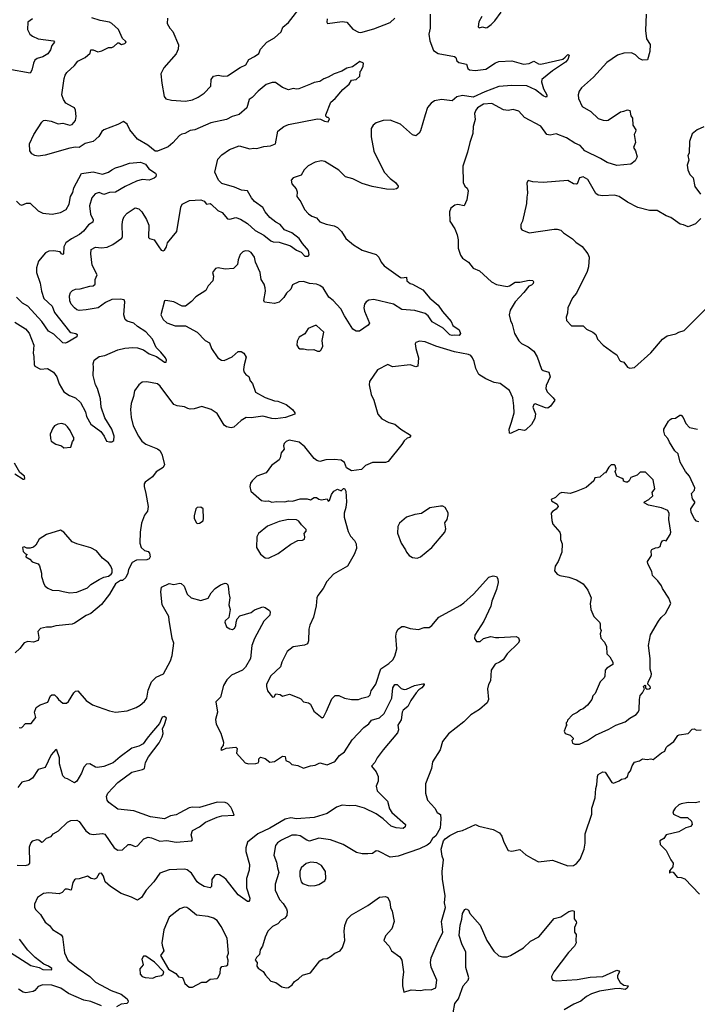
# Model space of a CAD drawing. Extents: x 1921360 to 2014538, y 768294 to 907744.
# Tile 307 of 412: x 1933586 to 1939383, y 875608 to 884028. Entities that reach past the tile are written whole.
import ezdxf

# ---------------------------------------------------------------- set-up
doc = ezdxf.new("R2010")
doc.units = 0

msp = doc.modelspace()

# ---------------------------------------------------------------- linework, layer by layer
at = {"layer": '0CON10XD'}
for points in [[(1934850.5, 884040.5), (1934849.2, 883995), (1934870, 883955), (1934896.2, 883926.2), (1934943.8, 883813.8), (1934940.8, 883775), (1934926, 883735), (1934819.2, 883615), (1934794.3, 883565), (1934800.8, 883485), (1934821.7, 883371.7), (1934835, 883350), (1934885, 883338), (1935005, 883330.8), (1935065, 883342.5), (1935113.3, 883365), (1935165, 883398.8), (1935220.7, 883459.3), (1935223.3, 883515), (1935245, 883543.3), (1935285, 883554), (1935326.4, 883543.6), (1935365, 883548.8), (1935471.3, 883618.7), (1935519.4, 883640.6), (1935545, 883686.2), (1935595, 883712.5), (1935631.2, 883738.8), (1935646.2, 883775), (1935700, 883835), (1935767.3, 883872.7), (1935823.8, 883925), (1935838, 883965), (1935886, 884004), (1936015, 884168.8)], [(1933694.5, 884035.5), (1933656, 884005), (1933654, 883945), (1933672.5, 883905), (1933695.4, 883885.4), (1933744.6, 883864.6), (1933875, 883847.5), (1933883.8, 883835), (1933862.1, 883807.9), (1933850.9, 883769.1), (1933825.7, 883735), (1933785, 883710.8), (1933734.6, 883695.4), (1933715, 883681.2), (1933703.2, 883656.8), (1933688.8, 883595), (1933675, 883570), (1933486.2, 883603.8)], [(1937096.2, 884075), (1937096.1, 883956.1), (1937086, 883905), (1937095.9, 883845.9), (1937126.7, 883765), (1937165, 883738.8), (1937305, 883713.3), (1937316.7, 883705), (1937326.7, 883675), (1937341.7, 883661.7), (1937408.3, 883648.3), (1937420.3, 883610.3), (1937435, 883598), (1937482.4, 883592.4), (1937575, 883604.5), (1937655, 883658.8), (1937685, 883670), (1937795, 883676.4), (1937895, 883645.8), (1937945, 883651.9), (1937985, 883672), (1938025, 883650), (1938045, 883647.1), (1938231.2, 883688.8), (1938253.3, 883706.7), (1938275, 883730), (1938286.7, 883725), (1938275, 883687.5), (1938253.8, 883665), (1938145, 883589.4), (1938053.1, 883515), (1938050, 883495), (1938066.4, 883435), (1938094, 883385), (1938096.2, 883373.8), (1938090, 883365), (1938065, 883375.8), (1937998.3, 883428.3), (1937925, 883461.2), (1937795.7, 883464.3), (1937685, 883456.2), (1937565, 883411.7), (1937465, 883366), (1937375, 883380), (1937325, 883367.8), (1937285, 883333.1), (1937195, 883345.6), (1937135, 883332.5), (1937105.8, 883314.2), (1937074.2, 883275.8), (1937055.7, 883214.3), (1937015, 883077.5), (1937003.9, 883056.1), (1936975, 883033.8), (1936945, 883043.3), (1936844.2, 883134.2), (1936755, 883167.5), (1936694.1, 883165.9), (1936635, 883146.2), (1936610, 883125), (1936592.7, 883097.3), (1936594.2, 883025), (1936614.5, 882904.5), (1936705, 882723.8), (1936755, 882668.8), (1936801.2, 882635), (1936823.3, 882605), (1936820.7, 882589.3), (1936809.5, 882580.5), (1936785, 882574.2), (1936725, 882578.1), (1936600.2, 882600.2), (1936517.2, 882627.2), (1936435, 882666.9), (1936373.9, 882683.9), (1936315, 882741.2), (1936196.7, 882815), (1936169.3, 882819.3), (1936115, 882808.8), (1936052.7, 882777.3), (1936018.8, 882745), (1935995, 882698), (1935925, 882676), (1935908.8, 882655), (1935913.3, 882625), (1935951.7, 882581.7), (1935958.8, 882555), (1935956.7, 882515), (1935990.9, 882470.9), (1936021.2, 882405), (1936056.6, 882366.6), (1936085, 882347.1), (1936125, 882333.8), (1936155, 882300), (1936207.9, 882277.9), (1936275, 882263.8), (1936305, 882250), (1936338.6, 882215), (1936377.2, 882157.2), (1936441.1, 882101.1), (1936516.3, 882056.3), (1936635, 882020), (1936658.3, 881998.3), (1936677.5, 881955), (1936703.8, 881923.8), (1936845, 881823.8), (1936855, 881820), (1936895, 881826.7), (1936898.8, 881795), (1936925, 881772.9), (1936947.5, 881765), (1937035, 881716.2), (1937096, 881645), (1937165.6, 881585.6), (1937202.6, 881532.6), (1937277.3, 881447.3), (1937292.5, 881412.5), (1937346.7, 881375), (1937357.5, 881345), (1937345, 881327.5), (1937305, 881330.8), (1937285, 881325.8), (1937265, 881333.5), (1937208.7, 881388.7), (1937113.3, 881445), (1937081.4, 881495), (1937055, 881514.4), (1936965, 881541.5), (1936855, 881550), (1936783.3, 881595), (1936615, 881634.5), (1936572, 881628), (1936550, 881615), (1936534.6, 881595.4), (1936530.5, 881565), (1936534.6, 881534.6), (1936578.3, 881431.7), (1936566.7, 881415), (1936492.5, 881365), (1936465, 881363.8), (1936435, 881380), (1936363.6, 881495), (1936333.6, 881555), (1936267.1, 881627.1), (1936230, 881655), (1936180.9, 881735), (1936155, 881755.4), (1936125, 881766.9), (1936065, 881770.6), (1936015, 881788.2), (1935974.6, 881785.4), (1935919.1, 881760.9), (1935905, 881722.9), (1935869.7, 881690.3), (1935847, 881653), (1935805, 881611.2), (1935765, 881602), (1935681.7, 881611.7), (1935674.2, 881625), (1935687.9, 881705), (1935685.9, 881735.9), (1935676.5, 881765), (1935651.1, 881805), (1935643.5, 881865), (1935604.4, 881955), (1935595, 881998), (1935565, 882036), (1935545, 882048), (1935515, 882050), (1935495, 882042), (1935470.9, 882019.1), (1935455.6, 881974.4), (1935448, 881935), (1935415, 881898.8), (1935345, 881894.4), (1935285, 881906.7), (1935260.7, 881899.3), (1935236.7, 881865), (1935244.1, 881834.1), (1935238, 881795), (1935199.5, 881750.5), (1935177.3, 881712.7), (1935092.5, 881657.5), (1935055, 881616.7), (1935005, 881578), (1934975, 881578.8), (1934905, 881615.8), (1934835, 881626.7), (1934825, 881622.5), (1934792.9, 881505), (1934812.5, 881465), (1934845, 881434), (1934915, 881410.8), (1935005, 881409.2), (1935105, 881356.2), (1935174.2, 881284.2), (1935210, 881265), (1935227.3, 881217.3), (1935282.5, 881135), (1935313.8, 881115), (1935335, 881114.3), (1935403.8, 881145), (1935455, 881191.2), (1935480.5, 881190.5), (1935503.3, 881175), (1935523, 881143), (1935505.8, 881075), (1935500.8, 881035), (1935505, 881017.5), (1935520, 880995), (1935547, 880977), (1935558.6, 880938.6), (1935577.7, 880917.7), (1935602.3, 880842.3), (1935685, 880795.8), (1935765, 880769.2), (1935795, 880766), (1935865, 880738), (1935918.8, 880695), (1935940, 880665), (1935940, 880655), (1935860, 880625), (1935775.6, 880614.4), (1935743.1, 880616.9), (1935665, 880637.3), (1935565, 880624.5), (1935524.4, 880625.6), (1935479.7, 880600.3), (1935417.3, 880542.7), (1935395, 880536.2), (1935355, 880546.7), (1935335, 880560), (1935275, 880660), (1935225.4, 880695.4), (1935145, 880720), (1935079.4, 880700.6), (1935045, 880697.5), (1935025, 880702.5), (1934995, 880717.5), (1934934.5, 880724.5), (1934905, 880737.5), (1934788.6, 880895), (1934765, 880912.5), (1934675, 880931.2), (1934635, 880928), (1934605, 880906.2), (1934567.5, 880855), (1934559.2, 880805), (1934539.2, 880745), (1934534.3, 880695), (1934540.6, 880625), (1934557.1, 880555), (1934601.9, 880465), (1934630, 880425), (1934666.6, 880396.6), (1934765, 880358.6), (1934784.5, 880344.5), (1934801.3, 880311.3), (1934824.2, 880225), (1934812.9, 880197.1), (1934755, 880162.5), (1934721.7, 880118.3), (1934658.3, 880071.7), (1934650.5, 880059.5), (1934650, 880035), (1934666.2, 879975), (1934684, 879865), (1934680, 879825), (1934655, 879792), (1934627, 879723), (1934615.9, 879645.9), (1934612.7, 879552.7), (1934626.7, 879515), (1934655, 879490), (1934685, 879478.8), (1934696.2, 879465), (1934703.8, 879435), (1934695, 879417.5), (1934675, 879407.5), (1934585, 879406.7), (1934547.5, 879385), (1934517.5, 879325), (1934512.5, 879295), (1934493, 879257), (1934467, 879233), (1934448.3, 879231.7), (1934407, 879203), (1934355, 879116.7), (1934285, 879026.7), (1934195, 878951.2), (1934155, 878934), (1934055, 878866), (1934035, 878859.2), (1933895, 878843.8), (1933855.9, 878834.1), (1933815, 878834.2), (1933765, 878822.9), (1933742.7, 878795), (1933751.4, 878745), (1933745, 878720), (1933705, 878706.2), (1933655, 878710), (1933625, 878698.8), (1933587.9, 878652.1), (1933548, 878615)], [(1935732.1, 882947.9), (1935773.8, 882965), (1935794.4, 883075), (1935845, 883115.5), (1935885, 883130), (1936135, 883180), (1936158.3, 883178.3), (1936195, 883160), (1936226.1, 883153.9), (1936235, 883180), (1936225, 883192.5), (1936215, 883192.5), (1936205, 883202.5), (1936203.8, 883215), (1936247, 883323), (1936285.8, 883355), (1936350, 883430), (1936406, 883475), (1936425, 883510), (1936465, 883516.2), (1936496.7, 883545), (1936500, 883585), (1936508.3, 883591.7), (1936525, 883630), (1936527.5, 883655), (1936495, 883670), (1936434.2, 883625.8), (1936385, 883612.5), (1936343, 883587), (1936275.8, 883564.2), (1936225, 883536), (1936186.9, 883523.1), (1936155, 883500), (1936105, 883490), (1936073.3, 883475), (1935975, 883437.5), (1935955, 883432.5), (1935925, 883440), (1935885, 883426.7), (1935835, 883447.5), (1935775, 883490), (1935745, 883489.2), (1935695, 883474.2), (1935625, 883415.8), (1935575, 883362.5), (1935548.8, 883345), (1935530.6, 883275), (1935465, 883216.4), (1935405, 883199.5), (1935356.4, 883173.6), (1935221.2, 883145), (1935085, 883084.5), (1935045, 883078.9), (1935000, 883055), (1934972.2, 883047.8), (1934953.3, 883036.7), (1934897.5, 882975), (1934855, 882941.1), (1934765, 882902.5), (1934745, 882902), (1934681.2, 882955), (1934594.5, 883004.5), (1934529.4, 883085), (1934504.6, 883134.6), (1934475, 883155.6), (1934425, 883130), (1934306.7, 883085), (1934289.7, 883070.3), (1934262.7, 883027.3), (1934215, 882986.2), (1934145, 882969.2), (1934096.2, 882935), (1934063, 882937), (1934015, 882928.1), (1933805, 882868), (1933745, 882861.2), (1933715, 882866.2), (1933690.3, 882880.3), (1933673.8, 882905), (1933670.6, 882965), (1933707.8, 883045), (1933775, 883150), (1933791.2, 883165), (1933805, 883168.6), (1933855, 883159.4), (1933915, 883137.5), (1933955, 883143.3), (1934013.9, 883126.1), (1934035, 883132), (1934064.2, 883165.8), (1934068.9, 883201.1), (1934064.3, 883255), (1934053.8, 883273.8), (1934037.1, 883282.9), (1933980, 883315), (1933960, 883345), (1933946, 883385), (1933965.9, 883525.9), (1933975.5, 883554.5), (1933990, 883575), (1934055.7, 883635), (1934085, 883672), (1934145, 883704), (1934188.3, 883741.7), (1934195, 883769.2), (1934215, 883770), (1934255, 883752.5), (1934288.7, 883761.3), (1934345, 883789.2), (1934375, 883790), (1934392.7, 883797.3), (1934425, 883829.2), (1934435, 883830), (1934455.8, 883815.8), (1934486.7, 883825), (1934495.8, 883835), (1934492, 883845), (1934466.4, 883866.4), (1934430.5, 883945), (1934375, 883995.8), (1934355, 884006), (1934275, 884019.4), (1934202.1, 884042.1)], [(1938946, 884075), (1938939.2, 883935), (1938947.5, 883865), (1938978, 883815), (1938976, 883755), (1938955.8, 883684.2), (1938915, 883680), (1938884.5, 883694.5), (1938855, 883727.5), (1938820, 883745), (1938755, 883740.6), (1938700, 883725), (1938608.8, 883661.2), (1938495, 883536), (1938391.2, 883445), (1938373.2, 883416.8), (1938362.5, 883385), (1938366, 883355), (1938398, 883285), (1938471.7, 883241.7), (1938535, 883183.3), (1938577.6, 883167.6), (1938605, 883164.4), (1938620.3, 883169.7), (1938725, 883240.6), (1938755, 883244.2), (1938785, 883258), (1938805, 883250), (1938814, 883205), (1938828.8, 883185), (1938831.1, 883125), (1938855.7, 883084.3), (1938855, 883067.5), (1938842, 883045), (1938853.8, 882976.2), (1938837.1, 882935), (1938852.7, 882905), (1938867.1, 882855), (1938850.5, 882819.5), (1938815, 882790.8), (1938695, 882780), (1938612.5, 882805), (1938555, 882842), (1938421.2, 882905), (1938381.7, 882951.7), (1938335, 882971.4), (1938265, 883017.3), (1938175, 883050.8), (1938125, 883038.8), (1938095, 883046.2), (1938045, 883118), (1937905, 883192), (1937856.3, 883246.3), (1937808.3, 883258.3), (1937765, 883251.1), (1937725.5, 883255.5), (1937625, 883310.9), (1937555, 883304.6), (1937502.9, 883275), (1937486.9, 883255), (1937476.7, 883225), (1937483.1, 883175), (1937465.7, 883115), (1937462, 883055), (1937436.2, 882976.2), (1937418.1, 882895), (1937378, 882775), (1937378.8, 882635), (1937393.3, 882605), (1937415, 882587.5), (1937423.9, 882563.9), (1937412.3, 882487.7), (1937387.5, 882435), (1937335, 882446.7), (1937308.3, 882441.7), (1937274.2, 882415), (1937262.5, 882385), (1937266, 882305), (1937309.7, 882239.7), (1937329.1, 882189.1), (1937337.5, 882145), (1937336.2, 882075), (1937356, 882015), (1937375, 881988.8), (1937424, 881955), (1937465, 881903.8), (1937518.8, 881878.8), (1937621.2, 881785), (1937665, 881764.2), (1937755, 881747.1), (1937775, 881752.5), (1937825, 881782.5), (1937865, 881784.2), (1937945, 881800), (1937976.1, 881796.1), (1937982.5, 881785), (1937978.3, 881771.7), (1937963.6, 881756.4), (1937942.3, 881747.7), (1937898, 881695), (1937825, 881615.6), (1937781.4, 881545), (1937774.2, 881505), (1937784.3, 881455), (1937800, 881425), (1937818, 881345), (1937855, 881282.5), (1937879.3, 881259.3), (1937935, 881231.2), (1937983.9, 881193.9), (1938013.3, 881145), (1938049.5, 881039.5), (1938065, 881028), (1938113.3, 881013.3), (1938124, 880975), (1938089.1, 880900.9), (1938085.8, 880875), (1938099.2, 880845), (1938150, 880795), (1938162.5, 880775), (1938127.7, 880722.3), (1938103, 880707), (1938085, 880707.5), (1937995, 880742.5), (1937985, 880737.5), (1937976.7, 880715), (1937997.7, 880657.7), (1937991.7, 880618.3), (1937963.3, 880565), (1937915, 880520), (1937905, 880516.2), (1937855, 880522.5), (1937785, 880490), (1937775, 880492.5), (1937774.4, 880525), (1937793.6, 880586.4), (1937816.7, 880665), (1937814.4, 880725), (1937803.6, 880795), (1937775, 880857.5), (1937695, 880915.6), (1937645, 880925.7), (1937575, 880956.7), (1937514.4, 880995), (1937487.1, 881045), (1937474.6, 881105), (1937460.4, 881135), (1937445.2, 881155.2), (1937425.7, 881165.7), (1937305, 881186.2), (1937146.2, 881236.2), (1937055, 881274.3), (1937005, 881278), (1936975, 881267.5), (1936970, 881255), (1936973.9, 881216.1), (1936997.1, 881135), (1936992.5, 881065), (1936975, 881060), (1936925, 881076.2), (1936775, 881058.1), (1936735, 881080), (1936647.4, 881032.6), (1936577.5, 880935), (1936574.4, 880905), (1936593, 880823), (1936616, 880775), (1936650, 880655), (1936685, 880613.3), (1936744.2, 880584.2), (1936795, 880568.8), (1936847.5, 880525), (1936930, 880475), (1936930, 880465), (1936920, 880455), (1936901.7, 880448.3), (1936875, 880426.7), (1936856, 880395), (1936739.1, 880250.9), (1936715, 880240.8), (1936605, 880240.6), (1936545.6, 880214.4), (1936509.5, 880180.5), (1936425, 880170), (1936382.5, 880195), (1936365, 880240), (1936335, 880262.5), (1936275, 880267.5), (1936205, 880264.2), (1936155, 880250), (1936127.3, 880257.3), (1936104, 880275), (1936025.5, 880375.5), (1935976.7, 880415), (1935890.8, 880430.8), (1935865, 880422), (1935848.8, 880405), (1935843.8, 880385), (1935850, 880355), (1935823.3, 880325), (1935815, 880280), (1935806.7, 880265), (1935740, 880215), (1935695, 880152.5), (1935615, 880122.9), (1935574.4, 880085.6), (1935562, 880065), (1935556, 880035), (1935563.8, 879995), (1935655, 879916.7), (1935685, 879910), (1935715, 879913.3), (1935741.7, 879901.7), (1935785, 879907.5), (1935855, 879906.2), (1935885, 879913.8), (1935919.5, 879910.5), (1935985, 879930), (1936045, 879930), (1936075, 879923.3), (1936105, 879942.5), (1936125, 879942.5), (1936145, 879927.5), (1936165, 879923.3), (1936215, 879930), (1936225, 879910), (1936237.5, 879915), (1936253, 879967), (1936273.9, 879996.1), (1936305, 880012.5), (1936335, 880000), (1936355, 880020), (1936365, 880020), (1936377.5, 879995), (1936382.5, 879905), (1936376.2, 879855), (1936361.7, 879808.3), (1936362, 879775), (1936395, 879650), (1936415, 879612.5), (1936451.2, 879575), (1936464, 879545), (1936468, 879505), (1936446.8, 879453.2), (1936390.8, 879355), (1936270.8, 879285), (1936213.1, 879225), (1936182.5, 879165), (1936135.8, 879105), (1936126.8, 879083.2), (1936121.1, 879015), (1936100.7, 878919.3), (1936069.1, 878850.9), (1936059.2, 878815), (1936056.2, 878715), (1936048.8, 878691.2), (1936021.7, 878678.3), (1935926.7, 878665), (1935873.8, 878625), (1935828, 878535), (1935818.6, 878495), (1935733.2, 878416.8), (1935698.8, 878345), (1935696.7, 878325), (1935705, 878290), (1935750, 878235), (1935763, 878237), (1935778.3, 878261.7), (1935815, 878256.7), (1935835, 878242.5), (1935895, 878260), (1935975, 878227.5)], [(1936217.5, 884035), (1936212.5, 884005), (1936220, 883995), (1936345, 884013.3), (1936385, 884006.2), (1936435, 883946.2), (1936485, 883922), (1936505, 883919.2), (1936615, 883948.1), (1936755.4, 884004.6), (1936795, 884040)], [(1937540, 884055), (1937515, 884010), (1937507, 883967), (1937517, 883957), (1937545, 883967.5), (1937575, 883958.8), (1937585, 883961.2), (1937620, 883985), (1937650.9, 884019.1), (1937705, 884091.2)], [(1939439.1, 883110.9), (1939380, 883085), (1939339.3, 883050.7), (1939316, 882985), (1939313.3, 882885), (1939302.5, 882865), (1939310, 882825), (1939296.4, 882783.6), (1939302.5, 882745), (1939319.2, 882705), (1939346, 882675), (1939360.7, 882600.7), (1939408.8, 882535)], [(1933545, 881440.8), (1933636, 881385), (1933666.4, 881346.4), (1933706.7, 881245), (1933702.9, 881175), (1933707.1, 881147.1), (1933709.3, 881079.3), (1933716.1, 881066.1), (1933765, 881040), (1933825, 881044), (1933875, 881014), (1933903, 880973), (1933924.8, 880914.8), (1933963.5, 880845), (1934013.5, 880813.5), (1934065, 880794.6), (1934106.5, 880755), (1934150, 880675), (1934158.6, 880635), (1934195, 880570), (1934279.5, 880505), (1934309.5, 880465), (1934328.8, 880425), (1934355, 880416.9), (1934375, 880419.2), (1934390.5, 880429.5), (1934394.2, 880465), (1934373.3, 880525), (1934313.8, 880623.8), (1934283.8, 880715), (1934276.7, 880785), (1934250.6, 880875), (1934234.5, 880905), (1934214, 880985), (1934218.8, 881055), (1934213.9, 881083.9), (1934223.3, 881115), (1934265, 881146.9), (1934315, 881157.5), (1934426.7, 881205), (1934485, 881217.9), (1934555, 881223.1), (1934595, 881220.6), (1934644.2, 881205), (1934695, 881170.4), (1934756.2, 881146.2), (1934825, 881100), (1934839.5, 881100.5), (1934840.8, 881115), (1934832.5, 881135), (1934795, 881184.3), (1934754.5, 881225), (1934721.5, 881295), (1934665, 881357.1), (1934595, 881402.9), (1934562, 881432), (1934505, 881450.6), (1934488.1, 881465), (1934476.2, 881505), (1934485.7, 881615.7), (1934480.7, 881630.7), (1934445, 881636.9), (1934375, 881634.5), (1934321.5, 881608.5), (1934258.8, 881565), (1934155.5, 881545.5), (1934095, 881541.9), (1934075, 881547.1), (1934055, 881562.5), (1934026.4, 881596.4), (1934015, 881622.5), (1934012.9, 881665), (1934020.8, 881695), (1934037.4, 881712.6), (1934064.2, 881724.2), (1934105, 881726.7), (1934185, 881748.9), (1934215, 881751.5), (1934231.4, 881765), (1934233.1, 881805), (1934249.5, 881845), (1934207.4, 881927.4), (1934193.5, 882026.5), (1934197.3, 882062.7), (1934235, 882082.9), (1934285.6, 882075.6), (1934335, 882081.9), (1934384, 882105), (1934459.7, 882160.3), (1934467.1, 882175), (1934462.5, 882275), (1934468.8, 882315), (1934478.8, 882345), (1934505, 882373.3), (1934575, 882418.8), (1934605, 882411.2), (1934632, 882385), (1934669.8, 882319.8), (1934690, 882270), (1934688.9, 882165), (1934695.6, 882155.6), (1934735.7, 882145.7), (1934775.7, 882085.7), (1934797.3, 882057.3), (1934815, 882051.2), (1934824.1, 882055.9), (1934842, 882085), (1934849.3, 882120.7), (1934930.6, 882215), (1934964.3, 882425.7), (1934975, 882450), (1935039.7, 882480.3), (1935135, 882486.4), (1935164.3, 882475), (1935185, 882450.8), (1935215, 882454.6), (1935225, 882450), (1935281.5, 882395), (1935318.1, 882378.1), (1935365, 882323.8), (1935385, 882320.8), (1935435, 882336.4), (1935475, 882321.8), (1935535.8, 882285.8), (1935601.9, 882225), (1935674.6, 882184.6), (1935735, 882136.2), (1935755, 882128), (1935805, 882124.2), (1935903.2, 882093.2), (1935955, 882055.8), (1935995, 882040), (1936025, 882005.8), (1936054, 882006), (1936063, 882017), (1936057.5, 882055), (1936004.4, 882114.4), (1935977.6, 882157.6), (1935915, 882205.7), (1935851.3, 882231.3), (1935815, 882275.8), (1935778, 882295), (1935726.2, 882335), (1935685.8, 882385), (1935665, 882422), (1935593.5, 882473.5), (1935568, 882505), (1935535, 882562.9), (1935485, 882569.6), (1935425, 882594.4), (1935315, 882627.8), (1935286.5, 882655), (1935256.2, 882723.8), (1935281.4, 882835), (1935315, 882871.9), (1935381.9, 882918.1), (1935465, 882947.5), (1935555, 882924.6), (1935585, 882930), (1935615, 882926.5), (1935675, 882943.1), (1935732.1, 882947.9)], [(1933560, 882475), (1933586.4, 882446.4), (1933605, 882442.9), (1933645, 882459.4), (1933675, 882458.1), (1933745, 882392), (1933785, 882373.1), (1933865.4, 882364.6), (1933935, 882379.2), (1933985, 882405.6), (1934008.7, 882451.3), (1934021.1, 882515), (1934039.5, 882550.5), (1934050.5, 882589.5), (1934115, 882713.1), (1934215, 882725.3), (1934295, 882706.9), (1934346.4, 882723.6), (1934375.8, 882745), (1934405, 882761.9), (1934455.6, 882774.4), (1934525, 882801.8), (1934619.8, 882809.8), (1934661.3, 882791.3), (1934692.2, 882752.2), (1934748.6, 882715), (1934754.3, 882705), (1934750, 882685), (1934737, 882673), (1934695, 882655.7), (1934635, 882661.2), (1934585, 882646.4), (1934487.8, 882602.2), (1934405, 882553.4), (1934355, 882548.9), (1934305, 882532.2), (1934265, 882550.4), (1934232.8, 882537.3), (1934203.1, 882505), (1934183.4, 882435), (1934193.3, 882365), (1934214.4, 882315.6), (1934212.5, 882295), (1934175, 882272.2), (1934130.8, 882219.2), (1934098.7, 882191.4), (1934029.4, 882155), (1933980.9, 882119.1), (1933963.1, 882085), (1933960, 882025), (1933955, 882020.8), (1933945, 882026.2), (1933932.1, 882042.1), (1933875, 882052.1), (1933835, 882048.1), (1933807, 882033), (1933746.1, 881963.9), (1933728.9, 881905), (1933730, 881865), (1933761.5, 881775), (1933773.1, 881705), (1933793.5, 881643.5), (1933865, 881579.1), (1933885.2, 881525.2), (1934012.4, 881362.4), (1934025, 881352.5), (1934065.6, 881345.6), (1934078.8, 881335), (1934073.8, 881315), (1933993, 881267), (1933975, 881260.8), (1933955, 881264.2), (1933877.6, 881337.6), (1933831.8, 881365), (1933777.1, 881447.1), (1933655, 881577.5), (1933609.7, 881605), (1933559.1, 881655)], [(1939411.7, 882328.3), (1939368.3, 882281.7), (1939305, 882257.5), (1939263.8, 882273.8), (1939235, 882278), (1939157, 882337), (1939115, 882351.1), (1939040, 882395), (1938975, 882395.7), (1938875, 882420.8), (1938785, 882465.8), (1938715, 882515.7), (1938675, 882527.1), (1938575, 882521.2), (1938535, 882526.2), (1938515, 882540), (1938445, 882660), (1938405, 882684), (1938375.8, 882674.2), (1938355.6, 882624.4), (1938345, 882620), (1938324.5, 882624.5), (1938275, 882651.2), (1938065, 882636.2), (1937975, 882640), (1937935, 882652.5), (1937923.6, 882633.6), (1937931.2, 882545), (1937925, 882510), (1937921.2, 882455), (1937886, 882305), (1937873.3, 882275), (1937873.3, 882245), (1937880.7, 882230.7), (1937945, 882206), (1938157, 882237), (1938185, 882237.5), (1938215, 882227.5), (1938237.5, 882205), (1938314.1, 882154.1), (1938343.3, 882125), (1938397.7, 882087.7), (1938445.7, 882025.7), (1938457.3, 881997.3), (1938451.4, 881915), (1938439.2, 881875), (1938349.7, 881690.3), (1938315, 881650), (1938273.8, 881565), (1938273, 881517), (1938260, 881485), (1938263.8, 881455), (1938305, 881410), (1938405, 881410.8), (1938435, 881382), (1938490, 881355), (1938513.3, 881335), (1938527.5, 881295), (1938576.7, 881245), (1938672.5, 881175), (1938695, 881162.5), (1938716.7, 881115), (1938725, 881106.7), (1938755, 881100), (1938786.4, 881056.4), (1938805, 881047.5)], [(1938805, 881047.5), (1938845, 881053.3), (1938985, 881180), (1939085, 881296.7), (1939125, 881323.3), (1939200, 881340), (1939224.1, 881355.9), (1939268.8, 881371.2), (1939455, 881553.8)], [(1936155, 881193.8), (1936166.2, 881203.8), (1936178.8, 881235), (1936173.8, 881285), (1936188.8, 881355), (1936125, 881412.5), (1936115, 881412.5), (1936055, 881387.5), (1936025, 881340), (1935976.7, 881313.3), (1935960.7, 881279.3), (1935957.5, 881245), (1935970.7, 881220.7), (1935983.6, 881213.6), (1936015, 881213.3), (1936055, 881203.3), (1936103.6, 881206.4), (1936135, 881194), (1936155, 881193.8)], [(1933965, 880368), (1934025, 880372.5), (1934038.3, 880421.7), (1934050, 880435), (1934050, 880455), (1934040, 880465), (1934018.8, 880515), (1933995, 880546.7), (1933975, 880566.2), (1933945, 880573.8), (1933911.2, 880568.8), (1933885, 880553.3), (1933870, 880535), (1933847, 880483), (1933848.6, 880445), (1933856, 880425), (1933895, 880398), (1933945, 880383.3), (1933965, 880368)], [(1939395, 879733.8), (1939375, 879740), (1939359.5, 879759.5), (1939328.8, 879815), (1939326.2, 879845), (1939360, 879895), (1939360, 879905), (1939341.2, 879931.2), (1939332.5, 879975), (1939358.2, 880005), (1939362.1, 880025), (1939315.6, 880125), (1939280.6, 880165), (1939235, 880244), (1939220, 880315), (1939191.3, 880341.3), (1939144, 880415), (1939131.2, 880445), (1939106.1, 880476.1), (1939095, 880510), (1939096.2, 880525), (1939135, 880593.3), (1939150.9, 880609.1), (1939165, 880618.8), (1939195, 880621.2), (1939234.1, 880645.9), (1939245, 880646.2), (1939262, 880625), (1939283.8, 880575), (1939315, 880541.2), (1939385, 880526.2)], [(1933545, 880143.3), (1933615, 880097.5), (1933621.7, 880098.3), (1933630, 880105), (1933626.7, 880125), (1933587.5, 880155), (1933542.5, 880235)], [(1938375, 877832.5), (1938442.5, 877865), (1938510.9, 877909.1), (1938625, 877960.6), (1938685, 877995.6), (1938766, 878025), (1938805, 878055.6), (1938858.8, 878085), (1938877.5, 878105), (1938886.1, 878126.1), (1938886.7, 878215), (1938895, 878250), (1938915, 878272.5), (1938930, 878305), (1938923, 878327), (1938933, 878337), (1938940, 878335), (1938940, 878315), (1938953.6, 878303.6), (1938970, 878305), (1938982.5, 878315), (1938980, 878325), (1938960, 878345), (1938962.5, 878365), (1938988.8, 878415), (1938990, 878435), (1938980, 878475), (1938980, 878565), (1938964.4, 878675), (1938981.4, 878768.6), (1939049.2, 878885), (1939073.4, 878916.6), (1939110.5, 878949.5), (1939156, 879035), (1939139.7, 879079.7), (1939085, 879162.5), (1939075.8, 879185.8), (1939045, 879228.8), (1939000, 879275), (1938995, 879310), (1938960, 879375), (1938956.7, 879395), (1938990, 879445), (1938987.5, 879485), (1938993.6, 879496.4), (1939025, 879512.5), (1939046.4, 879513.6), (1939065, 879522.5), (1939073.3, 879555), (1939085, 879572.5), (1939095, 879577.5), (1939115, 879572.5), (1939150, 879625), (1939155.5, 879645), (1939138.1, 879755), (1939142.5, 879805), (1939129.7, 879829.7), (1939075, 879852.9), (1938965.4, 879875.4), (1938928.8, 879895), (1938931.2, 879905), (1938967.5, 879925), (1939002.5, 879955), (1938997.5, 879985), (1939018.8, 880015), (1939005, 880092.5), (1938938.3, 880158.3), (1938895, 880157.5), (1938867.5, 880132.5), (1938815, 880112.5), (1938800, 880085), (1938786.7, 880073.3), (1938775, 880072.5), (1938751.7, 880081.7), (1938750, 880095), (1938740, 880105), (1938693.6, 880123.6), (1938680, 880165), (1938687.5, 880185), (1938680, 880215), (1938675, 880220), (1938645, 880220), (1938625, 880200), (1938598.3, 880151.7), (1938585, 880150), (1938550, 880115), (1938505, 880110), (1938497.5, 880085), (1938432.3, 880027.7), (1938345, 879994), (1938295, 879977.5), (1938225, 879983.3), (1938205, 879976.7), (1938168.3, 879941.7), (1938133.3, 879925), (1938135, 879912.5), (1938182.5, 879885), (1938193.3, 879865), (1938175, 879841.2), (1938145, 879822.5), (1938133, 879807), (1938137.5, 879745), (1938147.5, 879715), (1938206.7, 879645), (1938213.3, 879625), (1938213.6, 879583.6), (1938226.2, 879545), (1938223.8, 879475), (1938192, 879395), (1938167.5, 879355), (1938162, 879315), (1938185, 879286.7), (1938206.1, 879276.1), (1938285, 879261.2), (1938348.3, 879238.3), (1938405, 879202.5), (1938445, 879150), (1938473.3, 879085), (1938466.7, 879035), (1938472.5, 878985), (1938497.5, 878925), (1938546.4, 878876.4), (1938551.7, 878861.7), (1938552.5, 878825), (1938560, 878805), (1938552.5, 878775), (1938558.3, 878738.3), (1938587.5, 878705), (1938607, 878667), (1938610, 878605), (1938635, 878580), (1938660, 878535), (1938660, 878515), (1938607.7, 878482.3), (1938593.3, 878465), (1938592.5, 878415), (1938585, 878400), (1938552.5, 878365), (1938510, 878265), (1938490, 878245), (1938480, 878215), (1938442.5, 878165), (1938406.2, 878133.8), (1938383.9, 878126.1), (1938355, 878102.5), (1938315, 878082.5), (1938271.7, 878038.3), (1938270, 878025), (1938260, 878015), (1938260, 878005), (1938270, 877995), (1938261.7, 877988.3), (1938242.5, 877945), (1938253.6, 877923.6), (1938295, 877910), (1938320, 877885), (1938320, 877875), (1938310, 877865), (1938315, 877840), (1938335, 877832.5), (1938375, 877832.5)], [(1935105, 879720), (1935125, 879723.3), (1935155, 879743.3), (1935159.1, 879760.9), (1935156.2, 879845), (1935135, 879860), (1935105, 879856.7), (1935094.2, 879845.8), (1935080, 879785), (1935080, 879765), (1935095, 879727.5), (1935105, 879720)], [(1936985, 879423.3), (1937015, 879433.8), (1937112.5, 879515), (1937222.5, 879645), (1937232.5, 879675), (1937223.3, 879725), (1937243.3, 879755), (1937252.5, 879795), (1937251.7, 879811.7), (1937225, 879857.5), (1937205, 879867.5), (1937185, 879867.5), (1937095, 879852.5), (1937023.9, 879806.1), (1936965, 879797.5), (1936895.8, 879774.2), (1936835, 879722.5), (1936821.2, 879695), (1936818.3, 879638.3), (1936850.5, 879550.5), (1936886.7, 879495), (1936893.9, 879473.9), (1936917.5, 879445), (1936945, 879427.5), (1936985, 879423.3)], [(1935715, 879423.8), (1935798.3, 879461.7), (1935906.6, 879543.4), (1935965, 879572.9), (1936005, 879576), (1936021.2, 879585), (1936026.2, 879605), (1936020, 879635), (1936037, 879653), (1936037, 879667), (1935997, 879707), (1935975, 879740), (1935955, 879750), (1935885.9, 879754.1), (1935805, 879737.5), (1935705, 879697.5), (1935630, 879635), (1935615.5, 879605), (1935612, 879515), (1935645, 879456.7), (1935686.4, 879426.4), (1935715, 879423.8)], [(1934015.9, 879125.9), (1934075, 879132.5), (1934165, 879170.8), (1934195, 879199.2), (1934265, 879241.4), (1934305, 879260), (1934345, 879270), (1934370, 879285), (1934377, 879297), (1934376.7, 879325), (1934366.2, 879355), (1934345, 879383.3), (1934295, 879423.8), (1934244, 879485), (1934195, 879512.5), (1934075, 879546.2), (1934035, 879563.8), (1933965, 879646.2), (1933935, 879661.2), (1933814.6, 879625.4), (1933753.8, 879585), (1933725, 879533.3), (1933705, 879516.7), (1933675, 879507.5), (1933648.3, 879508.3), (1933625, 879520), (1933610, 879515), (1933615, 879480), (1933635, 879460), (1933650, 879455), (1933641.7, 879448.3), (1933640, 879435), (1933672.5, 879415), (1933691.7, 879391.7), (1933743.6, 879373.6), (1933755, 879357.5), (1933773.3, 879295), (1933773.3, 879265), (1933792.3, 879202.3), (1933804.1, 879184.1), (1933825.9, 879165.9), (1933865, 879148.6), (1933925, 879146.9), (1933958.9, 879138.9), (1934015.9, 879125.9)], [(1935975, 878227.5), (1935991.2, 878221.2), (1936015, 878196), (1936057.5, 878185), (1936073.3, 878175), (1936103.6, 878113.6), (1936175, 878056.7), (1936185, 878063.3), (1936211.4, 878115), (1936255, 878220), (1936285, 878250), (1936315, 878250), (1936365, 878227.1), (1936425.8, 878214.2), (1936485, 878213.8), (1936512.6, 878227.4), (1936568.9, 878241.1), (1936583.6, 878255), (1936592.4, 878287.6), (1936633.5, 878345), (1936675, 878475.8), (1936745, 878521.1), (1936777.1, 878555), (1936795.4, 878584.6), (1936813.2, 878646.8), (1936802.7, 878755), (1936810.7, 878789.3), (1936825, 878816.2), (1936855, 878838), (1936875, 878840), (1936925, 878822.9), (1936997, 878813), (1937045, 878830), (1937088.3, 878831.7), (1937112.7, 878847.3), (1937170.6, 878919.4), (1937355, 879019.2), (1937385, 879042.5), (1937468.8, 879115), (1937599.5, 879260.5), (1937635, 879273.3), (1937665, 879267.5), (1937676.1, 879246.1), (1937678.8, 879215), (1937664, 879155), (1937624, 879055), (1937617, 879013), (1937555.9, 878884.1), (1937480, 878765), (1937477.5, 878735), (1937495, 878710), (1937525, 878710), (1937555, 878737.5), (1937615, 878753.3), (1937655, 878743.8), (1937685, 878743.8), (1937833.6, 878753.6), (1937851.7, 878741.7), (1937861.2, 878715), (1937851.2, 878695), (1937756.2, 878603.8), (1937721.2, 878555), (1937691.2, 878535), (1937653.4, 878516.6), (1937620.6, 878465), (1937613.8, 878375), (1937597.5, 878342.5), (1937589.2, 878305), (1937595.8, 878215.8), (1937585, 878186.7), (1937520.3, 878129.7), (1937445, 878084), (1937386, 878025), (1937255, 877921.2), (1937203.6, 877856.4), (1937182.9, 877785), (1937117, 877683), (1937110, 877625), (1937057, 877493), (1937056.2, 877415), (1937074.4, 877354.4), (1937138, 877285), (1937158.3, 877248.3), (1937185, 877232.5), (1937188.8, 877195), (1937182, 877115), (1937145, 877047.5), (1937117.5, 877025), (1937095, 876986.7), (1937071.3, 876968.7), (1937005, 876937.5), (1936825, 876876), (1936755, 876866.2), (1936655, 876918.8), (1936635, 876920), (1936605, 876897.5), (1936565, 876893.8), (1936515, 876893.8), (1936466.1, 876906.1), (1936353.4, 876973.4), (1936245, 877014.4), (1936145, 877028.5), (1936065, 877003.3), (1936041.5, 877011.5), (1935985, 877048.7), (1935955, 877056), (1935915, 877054), (1935825, 877012.7), (1935790.5, 876989.5), (1935773.3, 876965), (1935760, 876885), (1935784.4, 876825), (1935791.1, 876775), (1935804.4, 876735), (1935773, 876637), (1935772.9, 876585), (1935808.1, 876505), (1935839.8, 876469.8), (1935867.5, 876425), (1935874.2, 876405), (1935871.2, 876368.8), (1935855.6, 876344.4), (1935822.1, 876327.9), (1935793.2, 876296.8), (1935748.8, 876275), (1935710, 876235), (1935685, 876182.5), (1935664.3, 876105.7), (1935643.3, 876075), (1935637, 876033), (1935610.7, 876009.3), (1935600, 875985), (1935616.4, 875966.4), (1935616.2, 875935), (1935625, 875917.5), (1935668.6, 875888.6), (1935687.7, 875857.7), (1935735, 875807.5), (1935776.1, 875796.1), (1935828.3, 875758.3), (1935865, 875750), (1935885, 875753.3), (1935915.9, 875774.1), (1935937, 875803), (1935972.5, 875825), (1936005, 875857.5), (1936075, 875877.5), (1936155, 875979.2), (1936183.4, 875996.6), (1936215, 876000.8), (1936245, 876015.7), (1936283.4, 876046.6), (1936326.2, 876065), (1936347.5, 876095), (1936366.7, 876155), (1936361.9, 876235), (1936366.8, 876283.2), (1936388.6, 876335), (1936425, 876374.3), (1936565, 876452), (1936665, 876524), (1936715, 876531.2), (1936735, 876522.5), (1936751.2, 876485), (1936758, 876435), (1936771.2, 876405), (1936790, 876315), (1936768.8, 876255), (1936716.7, 876195), (1936702.5, 876155), (1936746.1, 876106.1), (1936767.5, 876065), (1936837.5, 876015), (1936856.2, 875985), (1936870, 875885), (1936860, 875815), (1936860, 875765), (1936872.5, 875712.5), (1936935, 875732.5), (1937015, 875726), (1937056.1, 875733.9), (1937105, 875731.2), (1937145, 875750), (1937153.3, 875815), (1937106.3, 875926.3), (1937099.1, 875965), (1937104.6, 876005), (1937156, 876124), (1937205.4, 876225), (1937195.3, 876315), (1937229.1, 876435), (1937220, 876475), (1937225.6, 876535), (1937203, 876677), (1937200.6, 876745), (1937212.7, 876842.7), (1937199.2, 876875), (1937191.2, 876935), (1937211.2, 877005), (1937225, 877023.3), (1937265, 877050.8), (1937334.4, 877085.6), (1937375, 877095.8), (1937485, 877146.2), (1937515, 877131.2), (1937635, 877104), (1937690, 877075), (1937711.2, 877045), (1937726.2, 876995), (1937765, 876922.5), (1937795, 876918.8), (1937865, 876933.3), (1937915, 876886.7), (1937975, 876853.3), (1938025, 876826.7), (1938145, 876841.2), (1938275, 876792), (1938324.1, 876795.9), (1938349.1, 876810.9), (1938381.2, 876848.8), (1938414.3, 876935), (1938422.5, 876985), (1938422.5, 877065), (1938480.8, 877235), (1938480.8, 877285), (1938509.2, 877375), (1938514, 877455), (1938524.2, 877485.8), (1938528, 877555), (1938535.9, 877574.1), (1938575, 877596), (1938593.3, 877593.3), (1938651.2, 877505), (1938665, 877498.8), (1938715, 877518.8), (1938735, 877533.3), (1938765, 877540), (1938785, 877557.5), (1938793.8, 877585), (1938811.2, 877605), (1938825, 877647.5), (1938845, 877680), (1938889.5, 877690.5), (1938915, 877706.2), (1938955, 877702.5), (1938985, 877707.5), (1939005, 877702.5), (1939075, 877757.5), (1939105.9, 877774.1), (1939117.5, 877805), (1939130.7, 877819.3), (1939182.5, 877855), (1939215, 877906.7), (1939227, 877913), (1939305, 877923.3), (1939338.3, 877961.7), (1939355, 877962.5), (1939375, 877952.5), (1939415, 877956.2)], [(1933905.3, 878235.3), (1933918.1, 878215), (1933955, 878184.3), (1933985.7, 878184.3), (1934005, 878196.2), (1934048.8, 878271.2), (1934065, 878286.2), (1934085, 878288.8), (1934154, 878205), (1934208.9, 878168.9), (1934355, 878118.2), (1934405, 878107.3), (1934505, 878117.5), (1934583.7, 878146.3), (1934617.5, 878165), (1934655, 878198.9), (1934672.7, 878225), (1934684.7, 878295), (1934712.5, 878365), (1934752.9, 878405), (1934816.8, 878433.2), (1934875.3, 878544.7), (1934889.5, 878590.5), (1934905.6, 878695), (1934891.9, 878735), (1934865.8, 878894.2), (1934862, 878925), (1934806.2, 879025), (1934792.5, 879135), (1934800, 879175), (1934865, 879206.7), (1934905, 879196.7), (1934955, 879210), (1934967.7, 879207.7), (1934993.3, 879185), (1935020, 879115), (1935054.1, 879084.1), (1935135, 879062.5), (1935199.2, 879080.8), (1935223.2, 879126.8), (1935257, 879163), (1935305, 879196), (1935345, 879210), (1935355, 879207.5), (1935365.9, 879195.9), (1935373.8, 879165), (1935374.2, 879125), (1935384, 879085), (1935376.7, 879025), (1935386.2, 878985), (1935376, 878915), (1935345, 878886.2), (1935342, 878875), (1935356.7, 878835), (1935385, 878818), (1935406.1, 878813.9), (1935425, 878823.3), (1935436, 878845), (1935436.7, 878875), (1935446.7, 878905), (1935470.5, 878929.5), (1935565, 878958.8), (1935595, 878980), (1935665, 879005.8), (1935685, 879002), (1935722.5, 878975), (1935727.5, 878965), (1935726.7, 878935), (1935673.8, 878885), (1935595.7, 878735), (1935572.9, 878677.1), (1935560.4, 878565), (1935517.7, 878492.3), (1935491.2, 878465), (1935398.3, 878421.7), (1935358, 878382), (1935328.9, 878335), (1935303.3, 878235), (1935263.3, 878195), (1935277.5, 878105), (1935262.5, 878045), (1935267.5, 878005), (1935307.7, 877927.7), (1935328.8, 877848.8), (1935328, 877822), (1935313.8, 877805), (1935307.5, 877785), (1935315, 877780), (1935352.5, 877797.5), (1935435, 877806.2), (1935445.8, 877795), (1935440, 877755), (1935515, 877673.3), (1935544.2, 877664.2), (1935605, 877666.2), (1935625.7, 877674.3), (1935632.5, 877685), (1935633, 877707), (1935645, 877722.5), (1935685, 877710), (1935725, 877677.5), (1935765, 877684), (1935835, 877730), (1935856.4, 877726.4), (1935863.6, 877693.6), (1935895, 877677.5), (1935915, 877657.5), (1935965, 877651.2), (1936015, 877627.5), (1936075, 877648.8), (1936115, 877652), (1936155, 877673.8), (1936215, 877656.7), (1936275, 877680.8), (1936285, 877686.2), (1936322, 877735), (1936365, 877766), (1936430.9, 877869.1), (1936529.2, 877975), (1936572.6, 878007.4), (1936595, 878037.5), (1936665, 878058.4), (1936702.9, 878095), (1936770, 878225), (1936778.5, 878315), (1936795, 878344), (1936815, 878342), (1936849.1, 878309.1), (1936875, 878301.4), (1936895, 878304.2), (1936963.8, 878333.8), (1937035, 878350), (1937045, 878350), (1937045, 878340), (1937027.5, 878315), (1937001.7, 878298.3), (1936978.3, 878271.7), (1936933, 878207), (1936905.4, 878154.6), (1936865.6, 878124.4), (1936857.5, 878105), (1936848.8, 878041.2), (1936822.2, 877995), (1936825.7, 877955), (1936819.3, 877930.7), (1936695.8, 877785), (1936644, 877715), (1936623.8, 877675), (1936596.2, 877645), (1936636, 877595), (1936652, 877555), (1936653.8, 877515), (1936636.4, 877473.6), (1936643.8, 877435), (1936731.4, 877345), (1936748.9, 877278.9), (1936769.1, 877249.1), (1936885.8, 877145), (1936882.5, 877125), (1936867, 877113), (1936807.2, 877117.2), (1936765, 877132.9), (1936695, 877194.6), (1936635, 877237.1), (1936535, 877284.5), (1936455, 877306.9), (1936405, 877304.3), (1936345, 877312.2), (1936295, 877294.5), (1936215, 877240), (1936105, 877205.5), (1935955, 877194.6), (1935905, 877201.5), (1935857.6, 877192.4), (1935725.7, 877115), (1935622.6, 877067.4), (1935534.5, 876995.5), (1935520, 876945), (1935520.6, 876915), (1935552, 876805), (1935549.2, 876755), (1935527.5, 876685), (1935527.5, 876605), (1935554.2, 876515), (1935553.3, 876495), (1935545, 876486.7), (1935535, 876488), (1935455, 876544.5), (1935352, 876675), (1935333.2, 876693.2), (1935295, 876714), (1935275, 876718.8), (1935255, 876712.5), (1935230, 876675), (1935227.5, 876615), (1935215, 876604), (1935165, 876614.6), (1935120.9, 876640.9), (1935105, 876655.6), (1935055, 876730.6), (1935017.6, 876757.6), (1934995, 876763.1), (1934865, 876759.4), (1934785, 876730), (1934734.2, 876655.8), (1934669.4, 876585), (1934629.1, 876520.9), (1934595, 876497.5), (1934543.9, 876523.9), (1934455, 876555.6), (1934363.8, 876615), (1934316.7, 876655), (1934302, 876705), (1934285, 876728.8), (1934265, 876726.7), (1934243.9, 876686.1), (1934225, 876678.8), (1934197.5, 876685), (1934165, 876703.3), (1934095, 876681.2), (1934065, 876678.8), (1934055, 876673.3), (1934041.3, 876648.7), (1934027.1, 876582.9), (1933995, 876594), (1933976.1, 876593.9), (1933950, 876565), (1933925, 876552), (1933835, 876561.9), (1933790, 876555), (1933739.3, 876520.7), (1933714.2, 876465), (1933714.2, 876435), (1933724, 876415), (1933764.3, 876375), (1933805, 876310), (1933842.7, 876282.7), (1933867.7, 876247.7), (1933942.3, 876202.3), (1933951.2, 876185), (1933968.3, 876048.3), (1933999.2, 875985), (1934086.2, 875915), (1934186.4, 875846.4), (1934235, 875798.1), (1934368.8, 875725), (1934454, 875695), (1934506.1, 875656.1), (1934514, 875635), (1934511.2, 875625), (1934502.5, 875615), (1934455, 875609.2), (1934415, 875585.7)], [(1933582, 877975), (1933595, 877971.1), (1933606, 877975), (1933635, 878010), (1933685, 878010), (1933725, 878060), (1933712, 878105), (1933728, 878145), (1933760.2, 878169.8), (1933827.4, 878192.6), (1933850, 878245), (1933860, 878255), (1933885, 878254.4), (1933905.3, 878235.3)], [(1934425, 876927.5), (1934465, 876928), (1934515, 876976), (1934535, 876975.8), (1934575, 876958), (1934595, 876964), (1934648.1, 877021.9), (1934685, 877036.9), (1934715, 877031.6), (1934785, 877003), (1934845, 877010.3), (1934925, 876993.8), (1935057.5, 877005), (1935063.9, 877016.1), (1935052.1, 877057.9), (1935065, 877095.8), (1935125, 877127.1), (1935176.2, 877165), (1935275, 877209.2), (1935315, 877220), (1935420, 877225), (1935405, 877270), (1935393.3, 877295), (1935365, 877326.2), (1935345, 877333.8), (1935275, 877337.5), (1935125, 877290.5), (1935065, 877292.9), (1935035, 877287.5), (1934956, 877245), (1934925, 877228.8), (1934875, 877221.1), (1934825, 877195.6), (1934705, 877210.8), (1934561.4, 877261.4), (1934425, 877276.2), (1934348, 877335), (1934334.3, 877355), (1934330, 877385), (1934340.8, 877415), (1934425, 877505.5), (1934545, 877592.5), (1934637.5, 877615), (1934654.3, 877625.7), (1934662, 877675), (1934688.5, 877725), (1934779.4, 877845), (1934806.2, 877895), (1934813.8, 877925), (1934806.7, 877965), (1934825, 878000), (1934842.5, 878055), (1934825, 878070), (1934805, 878063.3), (1934780.8, 878009.2), (1934715, 877928.8), (1934675.5, 877884.5), (1934643.3, 877835), (1934605, 877816), (1934545, 877798), (1934445, 877725.5), (1934386.5, 877673.5), (1934305, 877641.1), (1934252.9, 877632.9), (1934234.7, 877634.7), (1934185, 877664.4), (1934157.4, 877662.6), (1934135.3, 877634.7), (1934115, 877584.2), (1934075, 877516.2), (1934055, 877503.3), (1933995, 877537.5), (1933975, 877542.5), (1933955, 877562.5), (1933925.6, 877665), (1933925.4, 877715), (1933905, 877781.2), (1933895, 877788), (1933855, 877742), (1933805, 877632.7), (1933743.2, 877616.8), (1933695, 877542), (1933665, 877522.5), (1933605, 877507.5), (1933569.1, 877460.9)], [(1939405, 877339.2), (1939365, 877330.8), (1939305, 877334.2), (1939245, 877321.2), (1939225, 877313.8), (1939194, 877285), (1939173.8, 877255), (1939180, 877235), (1939240, 877205), (1939297.5, 877205), (1939333, 877173), (1939337.5, 877145), (1939325, 877130), (1939285, 877116), (1939225, 877082.5), (1939115, 877057.5), (1939097.5, 877025), (1939062.5, 877007.5), (1939065, 876973.8), (1939116.7, 876923.3), (1939155, 876842.5), (1939176, 876815), (1939173.3, 876785), (1939145, 876750), (1939145, 876730), (1939155, 876740), (1939175, 876737.5), (1939210, 876695), (1939245, 876693.3), (1939275, 876682.5), (1939400.7, 876550.7)], [(1933565, 876796.9), (1933635.5, 876794.5), (1933665.5, 876804.5), (1933674, 876815), (1933671.4, 876955), (1933680.8, 876985), (1933698.8, 877005), (1933735, 877017.5), (1933748.8, 877015), (1933775, 876995.6), (1933785, 876996.7), (1933815, 877027.7), (1933855, 877044.5), (1933873.8, 877065), (1933917.8, 877092.2), (1933995, 877165.4), (1934025, 877178.8), (1934075, 877181.9), (1934095, 877170.8), (1934152.6, 877092.6), (1934185, 877066.9), (1934215, 877059.5), (1934295, 877068.6), (1934315, 877062), (1934395.5, 876945.5), (1934425, 876927.5)], [(1936075, 876620), (1936115, 876624), (1936145, 876634), (1936196, 876665), (1936204, 876685), (1936201.4, 876745), (1936168.8, 876795), (1936126.9, 876816.9), (1936077.6, 876822.4), (1936037.2, 876812.8), (1935995, 876775.7), (1935981.5, 876745), (1935982, 876702), (1935995, 876656.7), (1936005, 876642.5), (1936055, 876624.2), (1936075, 876620)], [(1935065, 875754), (1935143, 875797), (1935181.7, 875798.3), (1935215, 875822.5), (1935275, 875830), (1935285, 875837.5), (1935302, 875875), (1935304.2, 875915), (1935315, 875932.5), (1935353, 875937), (1935367.5, 875945), (1935368.8, 875985), (1935360, 876015), (1935373.3, 876046.7), (1935360, 876175), (1935310, 876275), (1935275, 876324.2), (1935245, 876344.3), (1935199.1, 876359.1), (1935099.7, 876369.7), (1935034.1, 876424.1), (1935015, 876436.2), (1934995, 876438.8), (1934957.5, 876425), (1934865, 876352.5), (1934820, 876245), (1934803.3, 876135), (1934803.6, 876113.6), (1934818.8, 876065), (1934791.2, 876025), (1934857.9, 875907.9), (1934921.7, 875871.7), (1934945, 875843.3), (1934975, 875836.7), (1934986, 875825), (1934998.8, 875785), (1935036.7, 875755), (1935065, 875754)], [(1937294.6, 875535.4), (1937308.5, 875615), (1937339.6, 875655), (1937368.5, 875735), (1937379.2, 875765), (1937421.2, 875815), (1937428, 875835), (1937403.4, 875923.4), (1937403.7, 876053.7), (1937368.1, 876125), (1937345.8, 876195.8), (1937353.6, 876285), (1937369.2, 876335), (1937374.3, 876385), (1937395, 876418.8), (1937405, 876423.3), (1937425, 876412.5), (1937436.7, 876385), (1937524.1, 876284.1), (1937583.6, 876153.6), (1937641.7, 876061.7), (1937685, 876023.8), (1937715, 876013.8), (1937755, 876014), (1937785, 876026), (1937895, 876092), (1937955, 876148), (1938026.7, 876185), (1938158, 876342), (1938215, 876356), (1938285, 876403.3), (1938315, 876410), (1938330, 876405), (1938328.3, 876338.3), (1938347, 876317), (1938350, 876305), (1938332.5, 876265), (1938332.5, 876225), (1938347.5, 876205), (1938342.5, 876155), (1938346.7, 876135), (1938333.3, 876105), (1938279.7, 876050.3), (1938156, 875885), (1938136.7, 875845), (1938137.5, 875825), (1938146.1, 875816.1), (1938178, 875808), (1938355, 875819.1), (1938465, 875840), (1938575, 875846.9), (1938695, 875900), (1938712.5, 875895), (1938717.5, 875885), (1938701.2, 875855), (1938698.8, 875835), (1938723.4, 875793.4), (1938752.7, 875772.7), (1938790, 875765), (1938782, 875745), (1938765, 875734.6), (1938715, 875742.9), (1938675, 875740.9), (1938545, 875719.5), (1938476.8, 875696.8), (1938433.6, 875676.4), (1938385, 875634.5), (1938325, 875609.4), (1938245, 875560)], [(1933498.1, 876058.1), (1933680.8, 875940.8), (1933753, 875923), (1933785, 875907.2), (1933856.8, 875903.2), (1933862.5, 875905), (1933860, 875915), (1933834, 875935), (1933791.8, 875951.8), (1933718.3, 876008.3), (1933655, 876071.8), (1933583.3, 876165)], [(1934725, 875832.9), (1934755, 875846.2), (1934800, 875855), (1934813.8, 875866.2), (1934818.8, 875885), (1934738.8, 875968.8), (1934665, 876020), (1934645, 876018.8), (1934632.5, 875995), (1934643.3, 875946.7), (1934615, 875912.5), (1934615.8, 875865), (1934635, 875847.5), (1934658.7, 875838.7), (1934725, 875832.9)], [(1934285, 875594.7), (1934195, 875633.5), (1934133.8, 875643.8), (1934005, 875700), (1933938, 875745), (1933862.4, 875772.4), (1933785, 875775.6), (1933745, 875759.2), (1933715, 875726), (1933700.9, 875719.1), (1933637.7, 875707.7), (1933615, 875710.8), (1933575, 875736.7)]]:
    msp.add_lwpolyline(points, dxfattribs=at)

doc.saveas('drawing.dxf')
